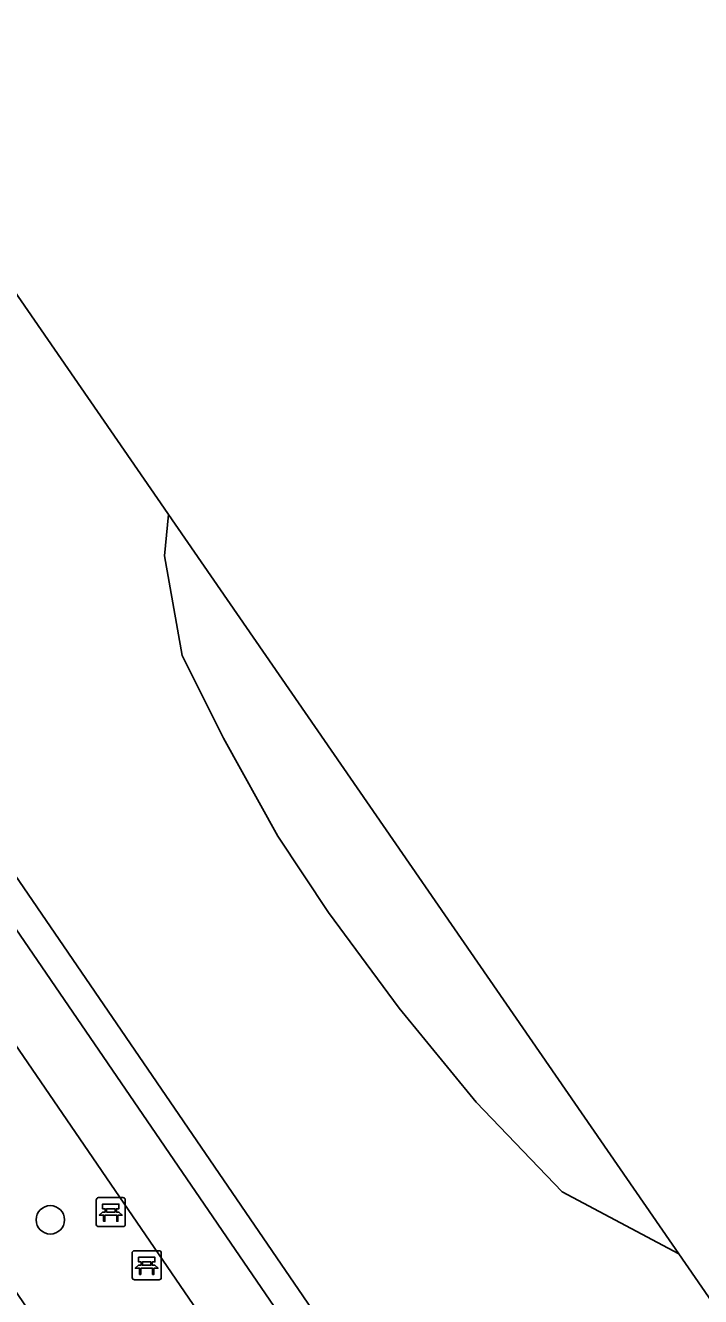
# Model space of a CAD drawing. Extents: x 155275 to 156265, y 382654 to 383635.
# Drawn here: x 156011.15 to 156034.39, y 383415.93 to 383459.72 of the extents above; entities that cross this region are included whole.
import ezdxf

# ---------------------------------------------------------------- set-up
doc = ezdxf.new("R2010")
doc.units = 0
for name, color, linetype in [('IMGEO_Bank', 7, 'Continuous'), ('IMGEO_Berm_groen', 7, 'Continuous'), ('IMGEO_Boom', 7, 'Continuous'), ('IMGEO_Groenvoorziening', 7, 'Continuous'), ('IMGEO_Muur', 7, 'Continuous'), ('IMGEO_Oever', 7, 'Continuous'), ('IMGEO_Voetpad_gesloten', 7, 'Continuous')]:
    doc.layers.add(name, color=color, linetype=linetype)

msp = doc.modelspace()

# ---------------------------------------------------------------- linework, layer by layer
at = {"layer": 'IMGEO_Bank'}
for p, q in [((156013.585, 383418.411), (156013.585, 383419.252)), ((156013.585, 383419.252), (156013.585, 383418.411)), ((156013.66, 383419.336), (156014.501, 383419.336)), ((156014.501, 383419.336), (156013.66, 383419.336)), ((156014.585, 383419.261), (156014.585, 383418.42)), ((156014.585, 383418.42), (156014.585, 383419.261)), ((156013.894, 383418.842), (156013.894, 383418.948)), ((156013.938, 383418.948), (156013.938, 383418.842)), ((156014.226, 383418.954), (156013.944, 383418.954)), ((156013.944, 383418.836), (156014.226, 383418.836)), ((156014.232, 383418.842), (156014.232, 383418.948)), ((156014.276, 383418.948), (156014.276, 383418.842)), ((156014.51, 383418.336), (156013.669, 383418.336)), ((156013.669, 383418.336), (156014.51, 383418.336)), ((156014.282, 383418.734), (156013.889, 383418.734)), ((156014.897, 383417.505), (156015.738, 383417.505)), ((156015.738, 383417.505), (156014.897, 383417.505)), ((156014.822, 383416.58), (156014.822, 383417.421)), ((156014.822, 383417.421), (156014.822, 383416.58)), ((156015.131, 383417.011), (156015.131, 383417.117)), ((156015.175, 383417.117), (156015.175, 383417.011)), ((156015.463, 383417.123), (156015.181, 383417.123)), ((156015.181, 383417.005), (156015.463, 383417.005)), ((156015.469, 383417.011), (156015.469, 383417.117)), ((156015.513, 383417.117), (156015.513, 383417.011)), ((156015.822, 383417.43), (156015.822, 383416.589)), ((156015.822, 383416.589), (156015.822, 383417.43)), ((156015.519, 383416.903), (156015.126, 383416.903)), ((156015.747, 383416.505), (156014.906, 383416.505)), ((156014.906, 383416.505), (156015.747, 383416.505))]:
    msp.add_line(p, q, dxfattribs=at)
for points in [[(156013.832, 383418.734), (156013.69, 383418.734), (156013.802, 383418.836), (156013.888, 383418.836)], [(156013.888, 383418.954), (156013.802, 383418.954), (156013.802, 383419.115), (156014.365, 383419.115), (156014.365, 383418.954), (156014.282, 383418.954)], [(156014.282, 383418.836), (156014.365, 383418.836), (156014.477, 383418.734), (156014.338, 383418.734)], [(156013.882, 383418.727), (156013.882, 383418.52), (156013.839, 383418.52), (156013.839, 383418.727)], [(156014.332, 383418.727), (156014.332, 383418.52), (156014.288, 383418.52), (156014.288, 383418.727)], [(156015.069, 383416.903), (156014.927, 383416.903), (156015.039, 383417.005), (156015.125, 383417.005)], [(156015.125, 383417.123), (156015.039, 383417.123), (156015.039, 383417.284), (156015.602, 383417.284), (156015.602, 383417.123), (156015.519, 383417.123)], [(156015.519, 383417.005), (156015.602, 383417.005), (156015.714, 383416.903), (156015.575, 383416.903)], [(156015.119, 383416.896), (156015.119, 383416.689), (156015.076, 383416.689), (156015.076, 383416.896)], [(156015.569, 383416.896), (156015.569, 383416.689), (156015.525, 383416.689), (156015.525, 383416.896)]]:
    msp.add_lwpolyline(points, dxfattribs=at)
for centre, radius, start, end in [((156013.663, 383419.258), 0.0779, 92.4484, 184.2845), ((156013.663, 383419.258), 0.0779, 92.4484, 184.2845), ((156014.507, 383419.258), 0.0779, 2.4484, 94.2845), ((156014.507, 383419.258), 0.0779, 2.4484, 94.2845), ((156013.887, 383418.947), 0.00671, 2.8957, 87.1043), ((156013.887, 383418.843), 0.00671, 272.8957, 357.1043), ((156013.944, 383418.947), 0.00671, 92.8957, 177.1043), ((156013.944, 383418.843), 0.00671, 182.8957, 267.1043), ((156014.226, 383418.947), 0.00671, 2.8957, 87.1043), ((156014.226, 383418.843), 0.00671, 272.8957, 357.1043), ((156014.283, 383418.947), 0.00671, 92.8957, 177.1043), ((156014.283, 383418.843), 0.00671, 182.8957, 267.1043), ((156013.663, 383418.414), 0.0779, 182.4484, 274.2845), ((156013.663, 383418.414), 0.0779, 182.4484, 274.2845), ((156013.832, 383418.727), 0.00671, 2.8957, 87.1043), ((156013.889, 383418.727), 0.00671, 92.8957, 177.1043), ((156014.281, 383418.727), 0.00671, 2.8957, 87.1043), ((156014.338, 383418.727), 0.00671, 92.8957, 177.1043), ((156014.507, 383418.414), 0.0779, 272.4484, 4.2845), ((156014.507, 383418.414), 0.0779, 272.4484, 4.2845), ((156014.9, 383417.427), 0.0779, 92.4484, 184.2845), ((156014.9, 383417.427), 0.0779, 92.4484, 184.2845), ((156015.744, 383417.427), 0.0779, 2.4484, 94.2845), ((156015.744, 383417.427), 0.0779, 2.4484, 94.2845), ((156015.124, 383417.116), 0.00671, 2.8957, 87.1043), ((156015.124, 383417.012), 0.00671, 272.8957, 357.1043), ((156015.181, 383417.116), 0.00671, 92.8957, 177.1043), ((156015.181, 383417.012), 0.00671, 182.8957, 267.1043), ((156015.463, 383417.116), 0.00671, 2.8957, 87.1043), ((156015.463, 383417.012), 0.00671, 272.8957, 357.1043), ((156015.52, 383417.116), 0.00671, 92.8957, 177.1043), ((156015.52, 383417.012), 0.00671, 182.8957, 267.1043), ((156014.9, 383416.583), 0.0779, 182.4484, 274.2845), ((156014.9, 383416.583), 0.0779, 182.4484, 274.2845), ((156015.069, 383416.896), 0.00671, 2.8957, 87.1043), ((156015.126, 383416.896), 0.00671, 92.8957, 177.1043), ((156015.518, 383416.896), 0.00671, 2.8957, 87.1043), ((156015.575, 383416.896), 0.00671, 92.8957, 177.1043), ((156015.744, 383416.583), 0.0779, 272.4484, 4.2845), ((156015.744, 383416.583), 0.0779, 272.4484, 4.2845)]:
    msp.add_arc(centre, radius, start, end, dxfattribs=at)
at = {"layer": 'IMGEO_Berm_groen'}
msp.add_lwpolyline([(155994.734, 383448.083), (155990.809, 383445.385), (156017.912, 383405.711), (156021.864, 383408.418)], close=True, dxfattribs=at)
at = {"layer": 'IMGEO_Boom'}
msp.add_circle((156012.002, 383418.57), 0.489, dxfattribs=at)
at = {"layer": 'IMGEO_Groenvoorziening'}
for points in [[(156077.613, 383392.955), (156060.906, 383377.872), (156033.643, 383417.396), (156029.627, 383419.53), (156026.666, 383422.619), (156024.014, 383425.859), (156021.583, 383429.16), (156019.834, 383431.785), (156017.964, 383435.163), (156016.546, 383438.011), (156015.933, 383441.442), (156016.071, 383442.87), (156015.918, 383443.091), (156010.766, 383450.56), (156010.491, 383449.896), (155989.351, 383464.352), (155992.741, 383476.69), (155966.951, 383514.078), (155939.575, 383524.181), (155936.941, 383516.936), (155887.28, 383532.207), (155890.193, 383542.405)], [(155860.774, 383539.484), (155872.009, 383535.388), (155874.61, 383534.44), (155879.334, 383532.718), (155948.02, 383507.678), (155961.313, 383502.832), (156024.216, 383410.791), (156045.134, 383380.182), (156062.326, 383354.842), (156061.594, 383354.31), (156061.773, 383354.047), (156065.694, 383357.527)]]:
    msp.add_lwpolyline(points, dxfattribs=at)
at = {"layer": 'IMGEO_Muur'}
msp.add_lwpolyline([(155853.664, 383555.887), (155849.008, 383542.715), (155933.682, 383511.885), (155960.607, 383502.077), (156005.367, 383436.549), (156022.591, 383411.367), (156024.216, 383410.791), (155961.313, 383502.832), (155948.02, 383507.678), (155879.334, 383532.718), (155874.61, 383534.44), (155872.009, 383535.388), (155860.774, 383539.484), (155850.28, 383543.31), (155854.71, 383555.5)], close=True, dxfattribs=at)
at = {"layer": 'IMGEO_Oever'}
msp.add_lwpolyline([(156033.643, 383417.396), (156016.071, 383442.87), (156015.933, 383441.442), (156016.546, 383438.011), (156017.964, 383435.163), (156019.834, 383431.785), (156021.583, 383429.16), (156024.014, 383425.859), (156026.666, 383422.619), (156029.627, 383419.53), (156033.643, 383417.396)], dxfattribs=at)
at = {"layer": 'IMGEO_Voetpad_gesloten'}
for points in [[(156022.591, 383411.367), (156005.367, 383436.549), (155960.607, 383502.077)], [(155987.693, 383458.424), (155994.734, 383448.083), (156021.864, 383408.418)]]:
    msp.add_lwpolyline(points, dxfattribs=at)

doc.saveas('drawing.dxf')
